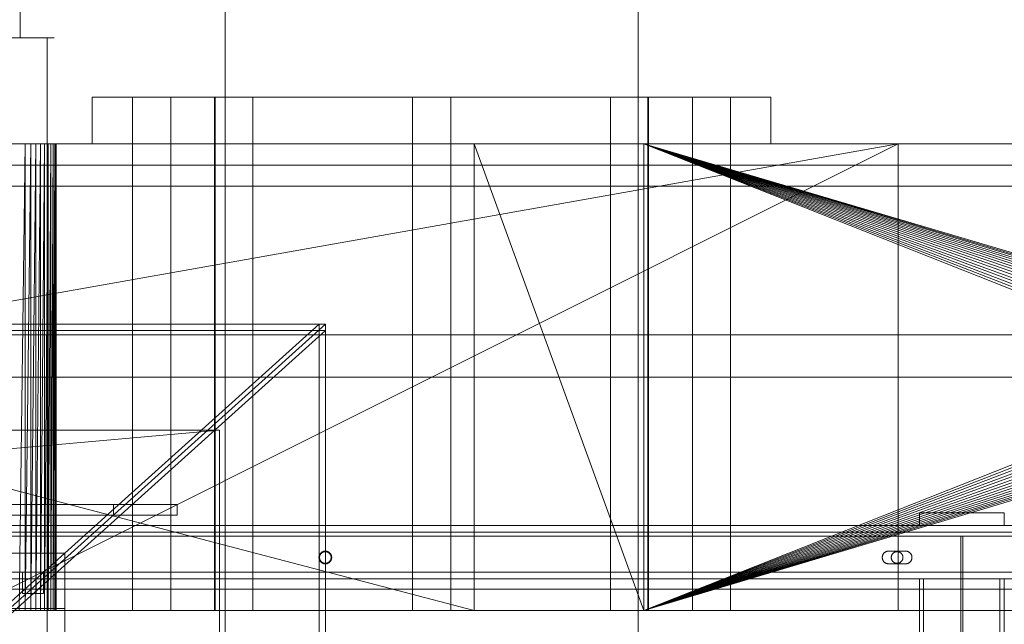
# Model space of a CAD drawing. Header units: millimetres. Extents: x -4738 to 65662, y -68080 to 6847.
# Tile 677 of 1056: x 25056 to 25520, y -17796 to -17512. Entities that reach past the tile are written whole.
import ezdxf

# ---------------------------------------------------------------- set-up
doc = ezdxf.new("R2010")
doc.units = ezdxf.units.MM
for name, color, linetype, lineweight in [('COTAS_P', 1, 'Continuous', 0), ('superior_briquetadora', 7, 'Continuous', 0), ('superior_C02-briq', 7, 'Continuous', 0), ('superior_C05', 7, 'Continuous', 0)]:
    doc.layers.add(name, color=color, linetype=linetype, lineweight=lineweight)
doc.dimstyles.new('R19_100', dxfattribs={"dimtxt": 250, "dimasz": 150, "dimexe": 150, "dimexo": 80, "dimgap": 100, "dimtad": 1, "dimtih": 1, "dimtoh": 1, "dimdsep": 46, "dimcen": 0.09, "dimadec": 0, "dimazin": 0, "dimtfac": 1, "dimtdec": 4, "dimtofl": 0, "dimtmove": 0, "dimatfit": 3, "dimfxl": 1, "dimtolj": 1, "dimtzin": 0, "dimarcsym": 0})

# ---------------------------------------------------------------- blocks, each defined once
blk = doc.blocks.new('DIM_R31_33')
at = {"layer": 'COTAS_P'}
for p, q in [((24250.07, -17080), (24400.07, -17035)), ((26750.07, -17080), (26600.07, -17035)), ((24250.07, -17980), (24250.07, -17080)), ((24250.07, -17080), (26750.07, -17080)), ((24250.07, -17080), (24400.07, -17125)), ((26750.07, -17080), (26600.07, -17125)), ((26750.07, -17980), (26750.07, -17080))]:
    blk.add_line(p, q, dxfattribs=at)
blk.add_text('2500 P', height=250, dxfattribs=at).set_placement((25500.07, -16980))

msp = doc.modelspace()

# ---------------------------------------------------------------- linework, layer by layer
at = {"layer": 'superior_briquetadora'}
for p, q in [((25152.685, -17250), (25152.685, -17800)), ((25347.45, -17250), (25347.45, -17800)), ((25056.004, -17280), (25056.004, -17520)), ((25046.788, -17520), (25059.697, -17520)), ((25060.338, -17520), (25047.587, -17520)), ((25050.986, -17520), (25056.004, -17520)), ((25056.202, -17520), (25051.343, -17520)), ((25056.004, -17520), (25057.866, -17520)), ((25057.866, -17520), (25056.202, -17520)), ((25059.697, -17520), (25068.718, -17520)), ((25069.074, -17520), (25060.338, -17520)), ((25068.718, -17520), (25072.065, -17520)), ((25068.718, -17520), (25068.718, -17800)), ((25072.065, -17520), (25069.074, -17520)), ((25090.067, -17548), (25091.234, -17548)), ((25090.067, -17548), (25090.067, -17570)), ((25091.234, -17548), (25094.717, -17548)), ((25094.717, -17548), (25100.465, -17548)), ((25100.465, -17548), (25108.395, -17548)), ((25108.395, -17548), (25118.39, -17548)), ((25109.067, -17790), (25109.067, -17548)), ((25109.959, -17548), (25109.067, -17548)), ((25112.456, -17548), (25109.959, -17548)), ((25116.065, -17548), (25112.456, -17548)), ((25120.07, -17548), (25116.065, -17548)), ((25118.39, -17548), (25130.306, -17548)), ((25123.679, -17548), (25120.07, -17548)), ((25126.176, -17548), (25123.679, -17548)), ((25127.067, -17548), (25126.176, -17548)), ((25127.067, -17790), (25127.067, -17548)), ((25130.306, -17548), (25143.968, -17548)), ((25143.968, -17548), (25159.177, -17548)), ((25147.729, -17790), (25147.729, -17548)), ((25148.621, -17548), (25147.729, -17548)), ((25148.067, -17548), (25148.067, -17790)), ((25149.804, -17548), (25148.067, -17548)), ((25151.118, -17548), (25148.621, -17548)), ((25154.955, -17548), (25149.804, -17548)), ((25154.727, -17548), (25151.118, -17548)), ((25158.732, -17548), (25154.727, -17548)), ((25163.345, -17548), (25154.955, -17548)), ((25162.341, -17548), (25158.732, -17548)), ((25159.177, -17548), (25175.712, -17548)), ((25164.838, -17548), (25162.341, -17548)), ((25174.689, -17548), (25163.345, -17548)), ((25165.729, -17548), (25164.838, -17548)), ((25165.729, -17790), (25165.729, -17548)), ((25188.599, -17548), (25174.689, -17548)), ((25175.712, -17548), (25193.331, -17548)), ((25204.602, -17548), (25188.599, -17548)), ((25193.331, -17548), (25211.777, -17548)), ((25222.154, -17548), (25204.602, -17548)), ((25211.777, -17548), (25230.782, -17548)), ((25240.656, -17548), (25222.154, -17548)), ((25230.782, -17548), (25250.067, -17548)), ((25259.479, -17548), (25240.656, -17548)), ((25241.067, -17790), (25241.067, -17548)), ((25241.959, -17548), (25241.067, -17548)), ((25244.456, -17548), (25241.959, -17548)), ((25248.065, -17548), (25244.456, -17548)), ((25252.07, -17548), (25248.065, -17548)), ((25250.067, -17548), (25269.353, -17548)), ((25255.679, -17548), (25252.07, -17548)), ((25258.176, -17548), (25255.679, -17548)), ((25259.067, -17548), (25258.176, -17548)), ((25259.067, -17790), (25259.067, -17548)), ((25277.981, -17548), (25259.479, -17548)), ((25269.353, -17548), (25288.358, -17548)), ((25295.533, -17548), (25277.981, -17548)), ((25288.358, -17548), (25306.804, -17548)), ((25311.536, -17548), (25295.533, -17548)), ((25306.804, -17548), (25324.423, -17548)), ((25325.446, -17548), (25311.536, -17548)), ((25324.423, -17548), (25340.958, -17548)), ((25336.79, -17548), (25325.446, -17548)), ((25334.406, -17790), (25334.406, -17548)), ((25335.297, -17548), (25334.406, -17548)), ((25337.794, -17548), (25335.297, -17548)), ((25345.18, -17548), (25336.79, -17548)), ((25341.403, -17548), (25337.794, -17548)), ((25340.958, -17548), (25356.167, -17548)), ((25345.408, -17548), (25341.403, -17548)), ((25350.331, -17548), (25345.18, -17548)), ((25349.017, -17548), (25345.408, -17548)), ((25351.514, -17548), (25349.017, -17548)), ((25352.067, -17548), (25350.331, -17548)), ((25352.406, -17548), (25351.514, -17548)), ((25352.067, -17548), (25352.067, -17790)), ((25352.406, -17790), (25352.406, -17548)), ((25356.167, -17548), (25369.829, -17548)), ((25369.829, -17548), (25381.745, -17548)), ((25373.067, -17790), (25373.067, -17548)), ((25373.959, -17548), (25373.067, -17548)), ((25376.456, -17548), (25373.959, -17548)), ((25380.065, -17548), (25376.456, -17548)), ((25384.07, -17548), (25380.065, -17548)), ((25381.745, -17548), (25391.74, -17548)), ((25387.679, -17548), (25384.07, -17548)), ((25390.176, -17548), (25387.679, -17548)), ((25391.067, -17548), (25390.176, -17548)), ((25391.067, -17790), (25391.067, -17548)), ((25391.74, -17548), (25399.67, -17548)), ((25399.67, -17548), (25405.418, -17548)), ((25405.418, -17548), (25408.901, -17548)), ((25408.901, -17548), (25410.067, -17548)), ((25410.067, -17548), (25410.067, -17570)), ((23750.067, -17570), (25950.067, -17570)), ((23870.067, -17570), (25830.067, -17570)), ((25470.067, -17570), (24230.067, -17790)), ((25470.067, -17570), (24230.067, -17570)), ((25470.067, -17570), (24243.401, -17570)), ((25746.067, -17570), (24243.401, -17570)), ((24430.067, -17570), (25270.067, -17570)), ((24430.067, -17570), (25270.067, -17790)), ((25270.067, -17570), (24663.302, -17570)), ((25270.067, -17570), (24666.505, -17570)), ((25470.067, -17570), (25030.067, -17570)), ((25058.401, -17570), (25030.067, -17570)), ((25061.002, -17570), (25030.067, -17570)), ((25063.402, -17570), (25030.067, -17570)), ((25065.577, -17570), (25030.067, -17570)), ((25350.067, -17570), (25030.067, -17570)), ((25470.067, -17570), (25030.067, -17790)), ((25036.833, -17570), (25270.067, -17570)), ((25040.067, -17570), (25270.067, -17570)), ((25043.302, -17570), (25270.067, -17570)), ((25046.505, -17570), (25270.067, -17570)), ((25049.647, -17570), (25270.067, -17570)), ((25052.696, -17570), (25270.067, -17570)), ((25058.401, -17570), (25055.624, -17790)), ((25058.401, -17570), (25055.624, -17570)), ((25055.624, -17570), (25270.067, -17570)), ((25061.002, -17570), (25058.401, -17790)), ((25058.401, -17570), (25058.401, -17790)), ((25061.002, -17570), (25058.401, -17570)), ((25058.401, -17570), (25270.067, -17570)), ((25063.402, -17570), (25061.002, -17790)), ((25061.002, -17570), (25061.002, -17790)), ((25063.402, -17570), (25061.002, -17570)), ((25061.002, -17570), (25270.067, -17570)), ((25065.577, -17570), (25063.402, -17790)), ((25063.402, -17570), (25063.402, -17790)), ((25065.577, -17570), (25063.402, -17570)), ((25063.402, -17570), (25270.067, -17570)), ((25067.506, -17570), (25065.577, -17790)), ((25065.577, -17790), (25065.577, -17570)), ((25067.506, -17570), (25065.577, -17570)), ((25065.577, -17570), (25270.067, -17570)), ((25065.577, -17570), (25350.067, -17570)), ((25069.171, -17570), (25067.506, -17790)), ((25067.506, -17790), (25067.506, -17570)), ((25069.171, -17570), (25067.506, -17570)), ((25067.506, -17570), (25270.067, -17570)), ((25067.506, -17570), (25350.067, -17570)), ((25070.556, -17570), (25069.171, -17790)), ((25069.171, -17790), (25069.171, -17570)), ((25070.556, -17570), (25069.171, -17570)), ((25069.171, -17570), (25270.067, -17570)), ((25069.171, -17570), (25350.067, -17570)), ((25071.647, -17570), (25070.556, -17790)), ((25070.556, -17790), (25070.556, -17570)), ((25071.647, -17570), (25070.556, -17570)), ((25070.556, -17570), (25270.067, -17570)), ((25070.556, -17570), (25350.067, -17570)), ((25072.433, -17570), (25071.647, -17790)), ((25071.647, -17790), (25071.647, -17570)), ((25072.433, -17570), (25071.647, -17570)), ((25071.647, -17570), (25270.067, -17570)), ((25071.647, -17570), (25350.067, -17570)), ((25072.909, -17570), (25072.433, -17790)), ((25072.433, -17790), (25072.433, -17570)), ((25072.909, -17570), (25072.433, -17570)), ((25072.433, -17570), (25270.067, -17570)), ((25073.067, -17570), (25072.909, -17790)), ((25072.909, -17790), (25072.909, -17570)), ((25073.067, -17570), (25072.909, -17570)), ((25072.909, -17570), (25270.067, -17570)), ((25073.067, -17790), (25073.067, -17570)), ((25270.067, -17570), (25073.067, -17570)), ((25090.067, -17570), (25091.234, -17570)), ((25091.234, -17570), (25094.717, -17570)), ((25094.717, -17570), (25100.465, -17570)), ((25100.465, -17570), (25108.395, -17570)), ((25108.395, -17570), (25118.39, -17570)), ((25118.39, -17570), (25130.306, -17570)), ((25130.306, -17570), (25143.968, -17570)), ((25143.968, -17570), (25159.177, -17570)), ((25159.177, -17570), (25175.712, -17570)), ((25175.712, -17570), (25193.331, -17570)), ((25193.331, -17570), (25211.777, -17570)), ((25211.777, -17570), (25230.782, -17570)), ((25230.782, -17570), (25250.067, -17570)), ((25250.067, -17570), (25269.353, -17570)), ((25269.353, -17570), (25288.358, -17570)), ((25270.067, -17570), (25350.067, -17570)), ((25270.067, -17790), (25270.067, -17570)), ((25270.067, -17570), (25350.067, -17790)), ((25288.358, -17570), (25306.804, -17570)), ((25306.804, -17570), (25324.423, -17570)), ((25324.423, -17570), (25340.958, -17570)), ((25340.958, -17570), (25356.167, -17570)), ((25350.067, -17570), (25550.067, -17570)), ((25470.067, -17570), (25350.067, -17570)), ((25350.067, -17570), (25830.067, -17570)), ((25350.067, -17790), (25350.067, -17570)), ((25350.067, -17570), (25628.067, -17680)), ((25628.173, -17677.844), (25350.067, -17570)), ((25628.49, -17675.708), (25350.067, -17570)), ((25629.015, -17673.614), (25350.067, -17570)), ((25629.742, -17671.581), (25350.067, -17570)), ((25630.665, -17669.629), (25350.067, -17570)), ((25631.775, -17667.777), (25350.067, -17570)), ((25633.061, -17666.043), (25350.067, -17570)), ((25634.511, -17664.444), (25350.067, -17570)), ((25636.111, -17662.994), (25350.067, -17570)), ((25637.845, -17661.708), (25350.067, -17570)), ((25639.697, -17660.598), (25350.067, -17570)), ((25641.648, -17659.675), (25350.067, -17570)), ((25643.681, -17658.947), (25350.067, -17570)), ((25350.067, -17570), (25647.911, -17658.106)), ((25350.067, -17570), (25645.775, -17658.423)), ((25356.167, -17570), (25369.829, -17570)), ((25369.829, -17570), (25381.745, -17570)), ((25381.745, -17570), (25391.74, -17570)), ((25391.74, -17570), (25399.67, -17570)), ((25399.67, -17570), (25405.418, -17570)), ((25405.418, -17570), (25408.901, -17570)), ((25408.901, -17570), (25410.067, -17570)), ((25470.067, -17570), (25470.067, -17790)), ((25746.067, -17570), (25470.067, -17570)), ((25470.067, -17570), (25550.067, -17570)), ((23900.067, -17580), (25800.067, -17580)), ((23900.067, -17590), (25800.067, -17590)), ((24500.067, -17655), (25200.067, -17655)), ((25047.067, -17790), (25197.067, -17655)), ((25050.067, -17790), (25200.067, -17655)), ((25197.067, -17655), (25197.067, -18305)), ((25200.067, -17655), (25197.067, -17655)), ((25200.067, -17655), (25200.067, -18305)), ((25200.067, -17655), (25200.067, -17658)), ((23900.067, -17660), (25800.067, -17660)), ((24500.067, -17658), (25200.067, -17658)), ((25200.067, -17658), (25050.067, -17793)), ((25950.067, -17680), (23750.067, -17680)), ((24150.067, -17680), (25950.067, -17680)), ((24150.067, -17680), (25800.067, -17680)), ((25628.067, -17680), (25350.067, -17790)), ((25628.173, -17682.156), (25350.067, -17790)), ((25628.49, -17684.292), (25350.067, -17790)), ((25629.015, -17686.386), (25350.067, -17790)), ((25629.742, -17688.419), (25350.067, -17790)), ((25630.665, -17690.371), (25350.067, -17790)), ((25631.775, -17692.223), (25350.067, -17790)), ((25633.061, -17693.957), (25350.067, -17790)), ((25634.511, -17695.556), (25350.067, -17790)), ((25636.111, -17697.006), (25350.067, -17790)), ((25637.845, -17698.292), (25350.067, -17790)), ((25639.697, -17699.402), (25350.067, -17790)), ((25641.648, -17700.325), (25350.067, -17790)), ((25643.681, -17701.053), (25350.067, -17790)), ((25645.775, -17701.577), (25350.067, -17790)), ((24570.067, -17740), (25130.067, -17740)), ((25100.067, -17745), (25100.067, -17740)), ((25100.067, -17740), (25130.067, -17740)), ((25130.067, -17740), (25130.067, -17745)), ((25130.067, -17745), (24570.067, -17745)), ((25130.067, -17745), (25100.067, -17745)), ((24623.067, -17763), (25077.067, -17763)), ((25077.067, -17763), (25077.067, -17789)), ((25057.067, -17782), (25057.067, -17772)), ((25057.067, -17772), (25067.067, -17772)), ((25067.067, -17772), (25067.067, -17782)), ((25067.067, -17782), (25057.067, -17782)), ((25830.067, -17790), (23870.067, -17790)), ((23954.067, -17790), (25456.734, -17790)), ((24230.067, -17790), (25470.067, -17790)), ((24230.067, -17790), (25456.734, -17790)), ((25270.067, -17790), (24430.067, -17790)), ((25077.067, -17789), (24623.067, -17789)), ((25030.067, -17790), (25470.067, -17790)), ((25350.067, -17790), (25030.067, -17790)), ((25063.402, -17790), (25030.067, -17790)), ((25030.067, -17790), (25065.577, -17790)), ((25061.002, -17790), (25030.067, -17790)), ((25058.401, -17790), (25030.067, -17790)), ((25270.067, -17790), (25036.833, -17790)), ((25270.067, -17790), (25040.067, -17790)), ((25270.067, -17790), (25043.302, -17790)), ((25270.067, -17790), (25046.505, -17790)), ((25270.067, -17790), (25049.647, -17790)), ((25051.067, -17789), (25077.067, -17789)), ((25270.067, -17790), (25052.696, -17790)), ((25055.624, -17790), (25058.401, -17790)), ((25270.067, -17790), (25055.624, -17790)), ((25058.401, -17790), (25061.002, -17790)), ((25270.067, -17790), (25058.401, -17790)), ((25061.002, -17790), (25063.402, -17790)), ((25270.067, -17790), (25061.002, -17790)), ((25063.402, -17790), (25065.577, -17790)), ((25270.067, -17790), (25063.402, -17790)), ((25065.577, -17790), (25067.506, -17790)), ((25350.067, -17790), (25065.577, -17790)), ((25270.067, -17790), (25065.577, -17790)), ((25067.506, -17790), (25069.171, -17790)), ((25350.067, -17790), (25067.506, -17790)), ((25270.067, -17790), (25067.506, -17790)), ((25069.171, -17790), (25070.556, -17790)), ((25350.067, -17790), (25069.171, -17790)), ((25270.067, -17790), (25069.171, -17790)), ((25070.556, -17790), (25071.647, -17790)), ((25350.067, -17790), (25070.556, -17790)), ((25270.067, -17790), (25070.556, -17790)), ((25071.647, -17790), (25072.433, -17790)), ((25071.647, -17790), (25350.067, -17790)), ((25270.067, -17790), (25071.647, -17790)), ((25072.433, -17790), (25072.909, -17790)), ((25270.067, -17790), (25072.433, -17790)), ((25072.909, -17790), (25073.067, -17790)), ((25270.067, -17790), (25072.909, -17790)), ((25270.067, -17790), (25073.067, -17790)), ((25077.067, -17789), (25077.067, -18171)), ((25109.959, -17790), (25109.067, -17790)), ((25112.456, -17790), (25109.959, -17790)), ((25116.065, -17790), (25112.456, -17790)), ((25120.07, -17790), (25116.065, -17790)), ((25123.679, -17790), (25120.07, -17790)), ((25126.176, -17790), (25123.679, -17790)), ((25127.067, -17790), (25126.176, -17790)), ((25148.621, -17790), (25147.729, -17790)), ((25149.804, -17790), (25148.067, -17790)), ((25151.118, -17790), (25148.621, -17790)), ((25154.955, -17790), (25149.804, -17790)), ((25154.727, -17790), (25151.118, -17790)), ((25158.732, -17790), (25154.727, -17790)), ((25163.345, -17790), (25154.955, -17790)), ((25162.341, -17790), (25158.732, -17790)), ((25164.838, -17790), (25162.341, -17790)), ((25174.689, -17790), (25163.345, -17790)), ((25165.729, -17790), (25164.838, -17790)), ((25188.599, -17790), (25174.689, -17790)), ((25204.602, -17790), (25188.599, -17790)), ((25222.154, -17790), (25204.602, -17790)), ((25240.656, -17790), (25222.154, -17790)), ((25259.479, -17790), (25240.656, -17790)), ((25241.959, -17790), (25241.067, -17790)), ((25244.456, -17790), (25241.959, -17790)), ((25248.065, -17790), (25244.456, -17790)), ((25252.07, -17790), (25248.065, -17790)), ((25255.679, -17790), (25252.07, -17790)), ((25258.176, -17790), (25255.679, -17790)), ((25259.067, -17790), (25258.176, -17790)), ((25277.981, -17790), (25259.479, -17790)), ((25350.067, -17790), (25270.067, -17790)), ((25295.533, -17790), (25277.981, -17790)), ((25311.536, -17790), (25295.533, -17790)), ((25325.446, -17790), (25311.536, -17790)), ((25336.79, -17790), (25325.446, -17790)), ((25335.297, -17790), (25334.406, -17790)), ((25337.794, -17790), (25335.297, -17790)), ((25345.18, -17790), (25336.79, -17790)), ((25341.403, -17790), (25337.794, -17790)), ((25345.408, -17790), (25341.403, -17790)), ((25350.331, -17790), (25345.18, -17790)), ((25349.017, -17790), (25345.408, -17790)), ((25351.514, -17790), (25349.017, -17790)), ((25350.067, -17790), (25550.067, -17790)), ((25830.067, -17790), (25350.067, -17790)), ((25350.067, -17790), (25470.067, -17790)), ((25352.067, -17790), (25350.331, -17790)), ((25352.406, -17790), (25351.514, -17790)), ((25373.959, -17790), (25373.067, -17790)), ((25376.456, -17790), (25373.959, -17790)), ((25380.065, -17790), (25376.456, -17790)), ((25384.07, -17790), (25380.065, -17790)), ((25387.679, -17790), (25384.07, -17790)), ((25390.176, -17790), (25387.679, -17790)), ((25391.067, -17790), (25390.176, -17790)), ((25456.734, -17790), (25746.067, -17790)), ((25470.067, -17790), (25746.067, -17790)), ((25550.067, -17790), (25470.067, -17790))]:
    msp.add_line(p, q, dxfattribs=at)
at = {"layer": 'superior_C02-briq'}
for p, q in [((24550.067, -17705), (25150.067, -17705)), ((24925.067, -17725), (25150.067, -17705)), ((25150.067, -17705), (25150.067, -18255))]:
    msp.add_line(p, q, dxfattribs=at)
at = {"layer": 'superior_C05'}
for p, q in [((25480.067, -17750), (25480.067, -17744)), ((25480.067, -17744), (25520.067, -17744)), ((25495.58, -17744), (25495.569, -17744)), ((25495.602, -17744), (25495.58, -17744)), ((25495.636, -17744), (25495.602, -17744)), ((25495.68, -17744), (25495.636, -17744)), ((25495.736, -17744), (25495.68, -17744)), ((25495.802, -17744), (25495.736, -17744)), ((25495.879, -17744), (25495.802, -17744)), ((25495.966, -17744), (25495.879, -17744)), ((25496.063, -17744), (25495.966, -17744)), ((25496.17, -17744), (25496.063, -17744)), ((25496.287, -17744), (25496.17, -17744)), ((25496.414, -17744), (25496.287, -17744)), ((25496.549, -17744), (25496.414, -17744)), ((25496.693, -17744), (25496.549, -17744)), ((25496.846, -17744), (25496.693, -17744)), ((25497.007, -17744), (25496.846, -17744)), ((25497.175, -17744), (25497.007, -17744)), ((25497.35, -17744), (25497.175, -17744)), ((25497.533, -17744), (25497.35, -17744)), ((25497.721, -17744), (25497.533, -17744)), ((25497.915, -17744), (25497.721, -17744)), ((25498.115, -17744), (25497.915, -17744)), ((25498.32, -17744), (25498.115, -17744)), ((25498.528, -17744), (25498.32, -17744)), ((25498.741, -17744), (25498.528, -17744)), ((25498.957, -17744), (25498.741, -17744)), ((25499.176, -17744), (25498.957, -17744)), ((25499.397, -17744), (25499.176, -17744)), ((25499.619, -17744), (25499.397, -17744)), ((25499.843, -17744), (25499.619, -17744)), ((25500.067, -17744), (25499.843, -17744)), ((25500.292, -17744), (25500.067, -17744)), ((25500.516, -17744), (25500.292, -17744)), ((25500.738, -17744), (25500.516, -17744)), ((25500.959, -17744), (25500.738, -17744)), ((25501.178, -17744), (25500.959, -17744)), ((25501.394, -17744), (25501.178, -17744)), ((25501.607, -17744), (25501.394, -17744)), ((25501.815, -17744), (25501.607, -17744)), ((25502.02, -17744), (25501.815, -17744)), ((25502.22, -17744), (25502.02, -17744)), ((25502.414, -17744), (25502.22, -17744)), ((25502.602, -17744), (25502.414, -17744)), ((25502.785, -17744), (25502.602, -17744)), ((25502.96, -17744), (25502.785, -17744)), ((25503.128, -17744), (25502.96, -17744)), ((25503.289, -17744), (25503.128, -17744)), ((25503.442, -17744), (25503.289, -17744)), ((25503.586, -17744), (25503.442, -17744)), ((25503.721, -17744), (25503.586, -17744)), ((25503.848, -17744), (25503.721, -17744)), ((25503.965, -17744), (25503.848, -17744)), ((25504.072, -17744), (25503.965, -17744)), ((25504.169, -17744), (25504.072, -17744)), ((25504.256, -17744), (25504.169, -17744)), ((25504.333, -17744), (25504.256, -17744)), ((25504.399, -17744), (25504.333, -17744)), ((25504.455, -17744), (25504.399, -17744)), ((25504.499, -17744), (25504.455, -17744)), ((25504.533, -17744), (25504.499, -17744)), ((25504.555, -17744), (25504.533, -17744)), ((25504.566, -17744), (25504.555, -17744)), ((25520.067, -17750), (25520.067, -17744)), ((24310.067, -17750), (26690.067, -17750)), ((25480.067, -17750), (25520.067, -17750)), ((25492.09, -17750), (25492.07, -17750)), ((25492.13, -17750), (25492.09, -17750)), ((25492.189, -17750), (25492.13, -17750)), ((25492.268, -17750), (25492.189, -17750)), ((25492.366, -17750), (25492.268, -17750)), ((25492.484, -17750), (25492.366, -17750)), ((25492.62, -17750), (25492.484, -17750)), ((25492.775, -17750), (25492.62, -17750)), ((25492.949, -17750), (25492.775, -17750)), ((25493.139, -17750), (25492.949, -17750)), ((25493.347, -17750), (25493.139, -17750)), ((25493.572, -17750), (25493.347, -17750)), ((25493.813, -17750), (25493.572, -17750)), ((25494.069, -17750), (25493.813, -17750)), ((25494.341, -17750), (25494.069, -17750)), ((25494.626, -17750), (25494.341, -17750)), ((25494.925, -17750), (25494.626, -17750)), ((25495.237, -17750), (25494.925, -17750)), ((25495.561, -17750), (25495.237, -17750)), ((25495.896, -17750), (25495.561, -17750)), ((25495.58, -17750), (25495.569, -17750)), ((25495.602, -17750), (25495.58, -17750)), ((25495.636, -17750), (25495.602, -17750)), ((25495.68, -17750), (25495.636, -17750)), ((25495.736, -17750), (25495.68, -17750)), ((25495.802, -17750), (25495.736, -17750)), ((25495.879, -17750), (25495.802, -17750)), ((25495.966, -17750), (25495.879, -17750)), ((25496.241, -17750), (25495.896, -17750)), ((25496.063, -17750), (25495.966, -17750)), ((25496.17, -17750), (25496.063, -17750)), ((25496.287, -17750), (25496.17, -17750)), ((25496.596, -17750), (25496.241, -17750)), ((25496.414, -17750), (25496.287, -17750)), ((25496.549, -17750), (25496.414, -17750)), ((25496.693, -17750), (25496.549, -17750)), ((25496.96, -17750), (25496.596, -17750)), ((25496.846, -17750), (25496.693, -17750)), ((25497.007, -17750), (25496.846, -17750)), ((25497.331, -17750), (25496.96, -17750)), ((25497.175, -17750), (25497.007, -17750)), ((25497.35, -17750), (25497.175, -17750)), ((25497.709, -17750), (25497.331, -17750)), ((25497.533, -17750), (25497.35, -17750)), ((25497.721, -17750), (25497.533, -17750)), ((25498.093, -17750), (25497.709, -17750)), ((25497.915, -17750), (25497.721, -17750)), ((25498.115, -17750), (25497.915, -17750)), ((25498.482, -17750), (25498.093, -17750)), ((25498.32, -17750), (25498.115, -17750)), ((25498.528, -17750), (25498.32, -17750)), ((25498.875, -17750), (25498.482, -17750)), ((25498.741, -17750), (25498.528, -17750)), ((25498.957, -17750), (25498.741, -17750)), ((25499.271, -17750), (25498.875, -17750)), ((25499.176, -17750), (25498.957, -17750)), ((25499.397, -17750), (25499.176, -17750)), ((25499.669, -17750), (25499.271, -17750)), ((25499.619, -17750), (25499.397, -17750)), ((25499.843, -17750), (25499.619, -17750)), ((25500.067, -17750), (25499.669, -17750)), ((25500.067, -17750), (25499.843, -17750)), ((25500.292, -17750), (25500.067, -17750)), ((25500.067, -17750), (25500.466, -17750)), ((25500.516, -17750), (25500.292, -17750)), ((25500.466, -17750), (25500.864, -17750)), ((25500.738, -17750), (25500.516, -17750)), ((25500.959, -17750), (25500.738, -17750)), ((25500.864, -17750), (25501.26, -17750)), ((25501.178, -17750), (25500.959, -17750)), ((25501.394, -17750), (25501.178, -17750)), ((25501.26, -17750), (25501.653, -17750)), ((25501.607, -17750), (25501.394, -17750)), ((25501.815, -17750), (25501.607, -17750)), ((25501.653, -17750), (25502.042, -17750)), ((25502.02, -17750), (25501.815, -17750)), ((25502.22, -17750), (25502.02, -17750)), ((25502.042, -17750), (25502.426, -17750)), ((25502.414, -17750), (25502.22, -17750)), ((25502.602, -17750), (25502.414, -17750)), ((25502.426, -17750), (25502.804, -17750)), ((25502.785, -17750), (25502.602, -17750)), ((25502.96, -17750), (25502.785, -17750)), ((25502.804, -17750), (25503.175, -17750)), ((25503.128, -17750), (25502.96, -17750)), ((25503.289, -17750), (25503.128, -17750)), ((25503.175, -17750), (25503.539, -17750)), ((25503.442, -17750), (25503.289, -17750)), ((25503.586, -17750), (25503.442, -17750)), ((25503.539, -17750), (25503.894, -17750)), ((25503.721, -17750), (25503.586, -17750)), ((25503.848, -17750), (25503.721, -17750)), ((25503.965, -17750), (25503.848, -17750)), ((25503.894, -17750), (25504.239, -17750)), ((25504.072, -17750), (25503.965, -17750)), ((25504.169, -17750), (25504.072, -17750)), ((25504.256, -17750), (25504.169, -17750)), ((25504.239, -17750), (25504.574, -17750)), ((25504.333, -17750), (25504.256, -17750)), ((25504.399, -17750), (25504.333, -17750)), ((25504.455, -17750), (25504.399, -17750)), ((25504.499, -17750), (25504.455, -17750)), ((25504.533, -17750), (25504.499, -17750)), ((25504.555, -17750), (25504.533, -17750)), ((25504.566, -17750), (25504.555, -17750)), ((25504.574, -17750), (25504.898, -17750)), ((25504.898, -17750), (25505.21, -17750)), ((25505.21, -17750), (25505.509, -17750)), ((25505.509, -17750), (25505.794, -17750)), ((25505.794, -17750), (25506.066, -17750)), ((25506.066, -17750), (25506.322, -17750)), ((25506.322, -17750), (25506.563, -17750)), ((25506.563, -17750), (25506.788, -17750)), ((25506.788, -17750), (25506.996, -17750)), ((25506.996, -17750), (25507.186, -17750)), ((25507.186, -17750), (25507.36, -17750)), ((25507.36, -17750), (25507.514, -17750)), ((25507.514, -17750), (25507.651, -17750)), ((25507.651, -17750), (25507.768, -17750)), ((25507.768, -17750), (25507.867, -17750)), ((25507.867, -17750), (25507.946, -17750)), ((25507.946, -17750), (25508.005, -17750)), ((25508.005, -17750), (25508.045, -17750)), ((25508.045, -17750), (25508.065, -17750)), ((24310.067, -17753), (26690.067, -17753)), ((24300.067, -17755), (26700.067, -17755)), ((24310.067, -17755), (26690.067, -17755)), ((24900.317, -17755), (25499.567, -17755)), ((25499.567, -18205), (25499.567, -17755)), ((25500.567, -18205), (25500.567, -17755)), ((25500.567, -17755), (26099.817, -17755)), ((25197.076, -17764.116), (25197.035, -17764.26)), ((25197.123, -17763.974), (25197.076, -17764.116)), ((25197.178, -17763.835), (25197.123, -17763.974)), ((25197.24, -17763.698), (25197.178, -17763.835)), ((25197.308, -17763.565), (25197.24, -17763.698)), ((25197.315, -17764.189), (25197.278, -17764.321)), ((25197.383, -17763.436), (25197.308, -17763.565)), ((25197.358, -17764.059), (25197.315, -17764.189)), ((25197.408, -17763.932), (25197.358, -17764.059)), ((25197.464, -17763.31), (25197.383, -17763.436)), ((25197.465, -17763.807), (25197.408, -17763.932)), ((25197.551, -17763.189), (25197.464, -17763.31)), ((25197.527, -17763.685), (25197.465, -17763.807)), ((25197.596, -17763.566), (25197.527, -17763.685)), ((25197.644, -17763.072), (25197.551, -17763.189)), ((25197.67, -17763.451), (25197.596, -17763.566)), ((25197.743, -17762.959), (25197.644, -17763.072)), ((25197.75, -17763.34), (25197.67, -17763.451)), ((25197.848, -17762.852), (25197.743, -17762.959)), ((25197.836, -17763.232), (25197.75, -17763.34)), ((25197.927, -17763.13), (25197.836, -17763.232)), ((25197.957, -17762.751), (25197.848, -17762.852)), ((25198.022, -17763.031), (25197.927, -17763.13)), ((25198.072, -17762.655), (25197.957, -17762.751)), ((25198.123, -17762.938), (25198.022, -17763.031)), ((25198.191, -17762.564), (25198.072, -17762.655)), ((25198.228, -17762.85), (25198.123, -17762.938)), ((25198.315, -17762.48), (25198.191, -17762.564)), ((25198.337, -17762.767), (25198.228, -17762.85)), ((25198.442, -17762.402), (25198.315, -17762.48)), ((25198.45, -17762.69), (25198.337, -17762.767)), ((25198.574, -17762.33), (25198.442, -17762.402)), ((25198.567, -17762.618), (25198.45, -17762.69)), ((25198.688, -17762.553), (25198.567, -17762.618)), ((25198.709, -17762.265), (25198.574, -17762.33)), ((25198.811, -17762.493), (25198.688, -17762.553)), ((25198.846, -17762.207), (25198.709, -17762.265)), ((25198.938, -17762.44), (25198.811, -17762.493)), ((25198.987, -17762.156), (25198.846, -17762.207)), ((25199.067, -17762.393), (25198.938, -17762.44)), ((25199.13, -17762.112), (25198.987, -17762.156)), ((25199.198, -17762.353), (25199.067, -17762.393)), ((25199.275, -17762.075), (25199.13, -17762.112)), ((25199.331, -17762.319), (25199.198, -17762.353)), ((25199.422, -17762.046), (25199.275, -17762.075)), ((25199.465, -17762.292), (25199.331, -17762.319)), ((25199.569, -17762.023), (25199.422, -17762.046)), ((25199.601, -17762.271), (25199.465, -17762.292)), ((25199.718, -17762.008), (25199.569, -17762.023)), ((25199.737, -17762.258), (25199.601, -17762.271)), ((25199.868, -17762.001), (25199.718, -17762.008)), ((25199.874, -17762.251), (25199.737, -17762.258)), ((25200.017, -17762.001), (25199.868, -17762.001)), ((25200.011, -17762.251), (25199.874, -17762.251)), ((25200.148, -17762.258), (25200.011, -17762.251)), ((25200.167, -17762.008), (25200.017, -17762.001)), ((25200.284, -17762.271), (25200.148, -17762.258)), ((25200.316, -17762.023), (25200.167, -17762.008)), ((25200.42, -17762.292), (25200.284, -17762.271)), ((25200.463, -17762.046), (25200.316, -17762.023)), ((25200.554, -17762.319), (25200.42, -17762.292)), ((25200.61, -17762.075), (25200.463, -17762.046)), ((25200.687, -17762.353), (25200.554, -17762.319)), ((25200.755, -17762.112), (25200.61, -17762.075)), ((25200.818, -17762.393), (25200.687, -17762.353)), ((25200.898, -17762.156), (25200.755, -17762.112)), ((25200.947, -17762.44), (25200.818, -17762.393)), ((25201.039, -17762.207), (25200.898, -17762.156)), ((25201.074, -17762.493), (25200.947, -17762.44)), ((25201.176, -17762.265), (25201.039, -17762.207)), ((25201.197, -17762.553), (25201.074, -17762.493)), ((25201.311, -17762.33), (25201.176, -17762.265)), ((25201.317, -17762.618), (25201.197, -17762.553)), ((25201.442, -17762.402), (25201.311, -17762.33)), ((25201.434, -17762.69), (25201.317, -17762.618)), ((25201.548, -17762.767), (25201.434, -17762.69)), ((25201.57, -17762.48), (25201.442, -17762.402)), ((25201.657, -17762.85), (25201.548, -17762.767)), ((25201.694, -17762.564), (25201.57, -17762.48)), ((25201.762, -17762.938), (25201.657, -17762.85)), ((25201.813, -17762.655), (25201.694, -17762.564)), ((25201.863, -17763.031), (25201.762, -17762.938)), ((25201.928, -17762.751), (25201.813, -17762.655)), ((25201.958, -17763.13), (25201.863, -17763.031)), ((25202.037, -17762.852), (25201.928, -17762.751)), ((25202.049, -17763.232), (25201.958, -17763.13)), ((25202.142, -17762.959), (25202.037, -17762.852)), ((25202.135, -17763.34), (25202.049, -17763.232)), ((25202.215, -17763.451), (25202.135, -17763.34)), ((25202.241, -17763.072), (25202.142, -17762.959)), ((25202.289, -17763.566), (25202.215, -17763.451)), ((25202.334, -17763.189), (25202.241, -17763.072)), ((25202.358, -17763.685), (25202.289, -17763.566)), ((25202.421, -17763.31), (25202.334, -17763.189)), ((25202.42, -17763.807), (25202.358, -17763.685)), ((25202.477, -17763.932), (25202.42, -17763.807)), ((25202.502, -17763.436), (25202.421, -17763.31)), ((25202.527, -17764.059), (25202.477, -17763.932)), ((25202.577, -17763.565), (25202.502, -17763.436)), ((25202.57, -17764.189), (25202.527, -17764.059)), ((25202.607, -17764.321), (25202.57, -17764.189)), ((25202.645, -17763.698), (25202.577, -17763.565)), ((25202.707, -17763.835), (25202.645, -17763.698)), ((25202.762, -17763.974), (25202.707, -17763.835)), ((25202.809, -17764.116), (25202.762, -17763.974)), ((25202.85, -17764.26), (25202.809, -17764.116)), ((25462.68, -17764.187), (25462.643, -17764.332)), ((25462.724, -17764.045), (25462.68, -17764.187)), ((25462.775, -17763.904), (25462.724, -17764.045)), ((25462.833, -17763.766), (25462.775, -17763.904)), ((25462.898, -17763.631), (25462.833, -17763.766)), ((25462.969, -17763.5), (25462.898, -17763.631)), ((25463.047, -17763.372), (25462.969, -17763.5)), ((25463.132, -17763.249), (25463.047, -17763.372)), ((25463.222, -17763.13), (25463.132, -17763.249)), ((25463.318, -17763.015), (25463.222, -17763.13)), ((25463.42, -17762.905), (25463.318, -17763.015)), ((25463.527, -17762.801), (25463.42, -17762.905)), ((25463.639, -17762.702), (25463.527, -17762.801)), ((25463.756, -17762.609), (25463.639, -17762.702)), ((25463.878, -17762.521), (25463.756, -17762.609)), ((25464.003, -17762.44), (25463.878, -17762.521)), ((25464.133, -17762.365), (25464.003, -17762.44)), ((25464.266, -17762.297), (25464.133, -17762.365)), ((25464.402, -17762.236), (25464.266, -17762.297)), ((25464.541, -17762.181), (25464.402, -17762.236)), ((25464.683, -17762.133), (25464.541, -17762.181)), ((25464.827, -17762.093), (25464.683, -17762.133)), ((25464.973, -17762.059), (25464.827, -17762.093)), ((25465.12, -17762.034), (25464.973, -17762.059)), ((25465.269, -17762.015), (25465.12, -17762.034)), ((25465.418, -17762.004), (25465.269, -17762.015)), ((25465.567, -17762), (25465.418, -17762.004)), ((25465.567, -17762), (25473.567, -17762)), ((25466.94, -17764.189), (25466.903, -17764.321)), ((25466.983, -17764.059), (25466.94, -17764.189)), ((25467.033, -17763.932), (25466.983, -17764.059)), ((25467.09, -17763.807), (25467.033, -17763.932)), ((25467.152, -17763.685), (25467.09, -17763.807)), ((25467.221, -17763.566), (25467.152, -17763.685)), ((25467.295, -17763.451), (25467.221, -17763.566)), ((25467.375, -17763.34), (25467.295, -17763.451)), ((25467.461, -17763.232), (25467.375, -17763.34)), ((25467.552, -17763.13), (25467.461, -17763.232)), ((25467.647, -17763.031), (25467.552, -17763.13)), ((25467.748, -17762.938), (25467.647, -17763.031)), ((25467.853, -17762.85), (25467.748, -17762.938)), ((25467.962, -17762.767), (25467.853, -17762.85)), ((25468.075, -17762.69), (25467.962, -17762.767)), ((25468.192, -17762.618), (25468.075, -17762.69)), ((25468.313, -17762.553), (25468.192, -17762.618)), ((25468.436, -17762.493), (25468.313, -17762.553)), ((25468.563, -17762.44), (25468.436, -17762.493)), ((25468.692, -17762.393), (25468.563, -17762.44)), ((25468.823, -17762.353), (25468.692, -17762.393)), ((25468.956, -17762.319), (25468.823, -17762.353)), ((25469.09, -17762.292), (25468.956, -17762.319)), ((25469.226, -17762.271), (25469.09, -17762.292)), ((25469.362, -17762.258), (25469.226, -17762.271)), ((25469.499, -17762.251), (25469.362, -17762.258)), ((25469.636, -17762.251), (25469.499, -17762.251)), ((25469.773, -17762.258), (25469.636, -17762.251)), ((25469.909, -17762.271), (25469.773, -17762.258)), ((25470.045, -17762.292), (25469.909, -17762.271)), ((25470.179, -17762.319), (25470.045, -17762.292)), ((25470.312, -17762.353), (25470.179, -17762.319)), ((25470.443, -17762.393), (25470.312, -17762.353)), ((25470.572, -17762.44), (25470.443, -17762.393)), ((25470.699, -17762.493), (25470.572, -17762.44)), ((25470.822, -17762.553), (25470.699, -17762.493)), ((25470.942, -17762.618), (25470.822, -17762.553)), ((25471.059, -17762.69), (25470.942, -17762.618)), ((25471.173, -17762.767), (25471.059, -17762.69)), ((25471.282, -17762.85), (25471.173, -17762.767)), ((25471.387, -17762.938), (25471.282, -17762.85)), ((25471.488, -17763.031), (25471.387, -17762.938)), ((25471.583, -17763.13), (25471.488, -17763.031)), ((25471.674, -17763.232), (25471.583, -17763.13)), ((25471.76, -17763.34), (25471.674, -17763.232)), ((25471.84, -17763.451), (25471.76, -17763.34)), ((25471.914, -17763.566), (25471.84, -17763.451)), ((25471.983, -17763.685), (25471.914, -17763.566)), ((25472.045, -17763.807), (25471.983, -17763.685)), ((25472.102, -17763.932), (25472.045, -17763.807)), ((25472.152, -17764.059), (25472.102, -17763.932)), ((25472.195, -17764.189), (25472.152, -17764.059)), ((25472.232, -17764.321), (25472.195, -17764.189)), ((25473.567, -17762), (25473.715, -17762.004)), ((25473.862, -17762.014), (25473.715, -17762.004)), ((25474.008, -17762.032), (25473.862, -17762.014)), ((25474.153, -17762.058), (25474.008, -17762.032)), ((25474.296, -17762.09), (25474.153, -17762.058)), ((25474.438, -17762.129), (25474.296, -17762.09)), ((25474.578, -17762.175), (25474.438, -17762.129)), ((25474.716, -17762.228), (25474.578, -17762.175)), ((25474.85, -17762.288), (25474.716, -17762.228)), ((25474.982, -17762.354), (25474.85, -17762.288)), ((25475.11, -17762.427), (25474.982, -17762.354)), ((25475.234, -17762.506), (25475.11, -17762.427)), ((25475.355, -17762.59), (25475.234, -17762.506)), ((25475.471, -17762.681), (25475.355, -17762.59)), ((25475.582, -17762.777), (25475.471, -17762.681)), ((25475.689, -17762.879), (25475.582, -17762.777)), ((25475.79, -17762.985), (25475.689, -17762.879)), ((25475.887, -17763.097), (25475.79, -17762.985)), ((25475.977, -17763.213), (25475.887, -17763.097)), ((25476.062, -17763.333), (25475.977, -17763.213)), ((25476.141, -17763.458), (25476.062, -17763.333)), ((25476.213, -17763.586), (25476.141, -17763.458)), ((25476.279, -17763.717), (25476.213, -17763.586)), ((25476.339, -17763.852), (25476.279, -17763.717)), ((25476.392, -17763.989), (25476.339, -17763.852)), ((25476.438, -17764.129), (25476.392, -17763.989)), ((25476.478, -17764.271), (25476.438, -17764.129)), ((25196.946, -17764.85), (25196.942, -17765)), ((25196.942, -17765), (25196.946, -17765.15)), ((25196.957, -17764.701), (25196.946, -17764.85)), ((25196.946, -17765.15), (25196.957, -17765.299)), ((25196.976, -17764.553), (25196.957, -17764.701)), ((25196.957, -17765.299), (25196.976, -17765.447)), ((25197.002, -17764.406), (25196.976, -17764.553)), ((25196.976, -17765.447), (25197.002, -17765.594)), ((25197.035, -17764.26), (25197.002, -17764.406)), ((25197.002, -17765.594), (25197.035, -17765.74)), ((25197.035, -17765.74), (25197.076, -17765.884)), ((25197.076, -17765.884), (25197.123, -17766.026)), ((25197.123, -17766.026), (25197.178, -17766.165)), ((25197.178, -17766.165), (25197.24, -17766.302)), ((25197.196, -17764.863), (25197.192, -17765)), ((25197.192, -17765), (25197.196, -17765.137)), ((25197.206, -17764.726), (25197.196, -17764.863)), ((25197.196, -17765.137), (25197.206, -17765.274)), ((25197.223, -17764.59), (25197.206, -17764.726)), ((25197.206, -17765.274), (25197.223, -17765.41)), ((25197.247, -17764.455), (25197.223, -17764.59)), ((25197.223, -17765.41), (25197.247, -17765.545)), ((25197.24, -17766.302), (25197.308, -17766.435)), ((25197.278, -17764.321), (25197.247, -17764.455)), ((25197.247, -17765.545), (25197.278, -17765.679)), ((25197.278, -17765.679), (25197.315, -17765.811)), ((25197.308, -17766.435), (25197.383, -17766.564)), ((25197.315, -17765.811), (25197.358, -17765.941)), ((25197.358, -17765.941), (25197.408, -17766.068)), ((25197.383, -17766.564), (25197.464, -17766.69)), ((25197.408, -17766.068), (25197.465, -17766.193)), ((25197.464, -17766.69), (25197.551, -17766.811)), ((25197.465, -17766.193), (25197.527, -17766.315)), ((25197.527, -17766.315), (25197.596, -17766.434)), ((25197.551, -17766.811), (25197.644, -17766.928)), ((25197.596, -17766.434), (25197.67, -17766.549)), ((25197.644, -17766.928), (25197.743, -17767.041)), ((25197.67, -17766.549), (25197.75, -17766.66)), ((25197.743, -17767.041), (25197.848, -17767.148)), ((25197.75, -17766.66), (25197.836, -17766.768)), ((25197.836, -17766.768), (25197.927, -17766.87)), ((25197.848, -17767.148), (25197.957, -17767.249)), ((25197.927, -17766.87), (25198.022, -17766.969)), ((25197.957, -17767.249), (25198.072, -17767.345)), ((25198.022, -17766.969), (25198.123, -17767.062)), ((25198.072, -17767.345), (25198.191, -17767.436)), ((25198.123, -17767.062), (25198.228, -17767.15)), ((25198.191, -17767.436), (25198.315, -17767.52)), ((25198.228, -17767.15), (25198.337, -17767.233)), ((25198.315, -17767.52), (25198.442, -17767.598)), ((25198.337, -17767.233), (25198.45, -17767.31)), ((25198.442, -17767.598), (25198.574, -17767.67)), ((25198.45, -17767.31), (25198.567, -17767.382)), ((25198.567, -17767.382), (25198.688, -17767.447)), ((25198.574, -17767.67), (25198.709, -17767.735)), ((25198.688, -17767.447), (25198.811, -17767.507)), ((25198.709, -17767.735), (25198.846, -17767.793)), ((25198.811, -17767.507), (25198.938, -17767.56)), ((25198.846, -17767.793), (25198.987, -17767.844)), ((25198.938, -17767.56), (25199.067, -17767.607)), ((25198.987, -17767.844), (25199.13, -17767.888)), ((25199.067, -17767.607), (25199.198, -17767.647)), ((25199.13, -17767.888), (25199.275, -17767.925)), ((25199.198, -17767.647), (25199.331, -17767.681)), ((25199.275, -17767.925), (25199.422, -17767.954)), ((25199.331, -17767.681), (25199.465, -17767.708)), ((25199.422, -17767.954), (25199.569, -17767.977)), ((25199.465, -17767.708), (25199.601, -17767.729)), ((25199.569, -17767.977), (25199.718, -17767.992)), ((25199.601, -17767.729), (25199.737, -17767.742)), ((25199.718, -17767.992), (25199.868, -17767.999)), ((25199.737, -17767.742), (25199.874, -17767.749)), ((25199.868, -17767.999), (25200.017, -17767.999)), ((25199.874, -17767.749), (25200.011, -17767.749)), ((25200.011, -17767.749), (25200.148, -17767.742)), ((25200.017, -17767.999), (25200.167, -17767.992)), ((25200.148, -17767.742), (25200.284, -17767.729)), ((25200.167, -17767.992), (25200.316, -17767.977)), ((25200.284, -17767.729), (25200.42, -17767.708)), ((25200.316, -17767.977), (25200.463, -17767.954)), ((25200.42, -17767.708), (25200.554, -17767.681)), ((25200.463, -17767.954), (25200.61, -17767.925)), ((25200.554, -17767.681), (25200.687, -17767.647)), ((25200.61, -17767.925), (25200.755, -17767.888)), ((25200.687, -17767.647), (25200.818, -17767.607)), ((25200.755, -17767.888), (25200.898, -17767.844)), ((25200.818, -17767.607), (25200.947, -17767.56)), ((25200.898, -17767.844), (25201.039, -17767.793)), ((25200.947, -17767.56), (25201.074, -17767.507)), ((25201.039, -17767.793), (25201.176, -17767.735)), ((25201.074, -17767.507), (25201.197, -17767.447)), ((25201.176, -17767.735), (25201.311, -17767.67)), ((25201.197, -17767.447), (25201.317, -17767.382)), ((25201.311, -17767.67), (25201.442, -17767.598)), ((25201.317, -17767.382), (25201.434, -17767.31)), ((25201.434, -17767.31), (25201.548, -17767.233)), ((25201.442, -17767.598), (25201.57, -17767.52)), ((25201.548, -17767.233), (25201.657, -17767.15)), ((25201.57, -17767.52), (25201.694, -17767.436)), ((25201.657, -17767.15), (25201.762, -17767.062)), ((25201.694, -17767.436), (25201.813, -17767.345)), ((25201.762, -17767.062), (25201.863, -17766.969)), ((25201.813, -17767.345), (25201.928, -17767.249)), ((25201.863, -17766.969), (25201.958, -17766.87)), ((25201.928, -17767.249), (25202.037, -17767.148)), ((25201.958, -17766.87), (25202.049, -17766.768)), ((25202.037, -17767.148), (25202.142, -17767.041)), ((25202.049, -17766.768), (25202.135, -17766.66)), ((25202.135, -17766.66), (25202.215, -17766.549)), ((25202.142, -17767.041), (25202.241, -17766.928)), ((25202.215, -17766.549), (25202.289, -17766.434)), ((25202.241, -17766.928), (25202.334, -17766.811)), ((25202.289, -17766.434), (25202.358, -17766.315)), ((25202.334, -17766.811), (25202.421, -17766.69)), ((25202.358, -17766.315), (25202.42, -17766.193)), ((25202.42, -17766.193), (25202.477, -17766.068)), ((25202.421, -17766.69), (25202.502, -17766.564)), ((25202.477, -17766.068), (25202.527, -17765.941)), ((25202.502, -17766.564), (25202.577, -17766.435)), ((25202.527, -17765.941), (25202.57, -17765.811)), ((25202.57, -17765.811), (25202.607, -17765.679)), ((25202.577, -17766.435), (25202.645, -17766.302)), ((25202.638, -17764.455), (25202.607, -17764.321)), ((25202.607, -17765.679), (25202.638, -17765.545)), ((25202.662, -17764.59), (25202.638, -17764.455)), ((25202.638, -17765.545), (25202.662, -17765.41)), ((25202.645, -17766.302), (25202.707, -17766.165)), ((25202.679, -17764.726), (25202.662, -17764.59)), ((25202.662, -17765.41), (25202.679, -17765.274)), ((25202.689, -17764.863), (25202.679, -17764.726)), ((25202.679, -17765.274), (25202.689, -17765.137)), ((25202.692, -17765), (25202.689, -17764.863)), ((25202.692, -17765), (25202.689, -17765.137)), ((25202.707, -17766.165), (25202.762, -17766.026)), ((25202.762, -17766.026), (25202.809, -17765.884)), ((25202.809, -17765.884), (25202.85, -17765.74)), ((25202.883, -17764.406), (25202.85, -17764.26)), ((25202.85, -17765.74), (25202.883, -17765.594)), ((25202.909, -17764.553), (25202.883, -17764.406)), ((25202.883, -17765.594), (25202.909, -17765.447)), ((25202.928, -17764.701), (25202.909, -17764.553)), ((25202.909, -17765.447), (25202.928, -17765.299)), ((25202.939, -17764.85), (25202.928, -17764.701)), ((25202.928, -17765.299), (25202.939, -17765.15)), ((25202.942, -17765), (25202.939, -17764.85)), ((25202.942, -17765), (25202.939, -17765.15)), ((25462.576, -17764.776), (25462.568, -17764.925)), ((25462.568, -17764.925), (25462.568, -17765.075)), ((25462.568, -17765.075), (25462.576, -17765.224)), ((25462.591, -17764.627), (25462.576, -17764.776)), ((25462.576, -17765.224), (25462.591, -17765.373)), ((25462.613, -17764.479), (25462.591, -17764.627)), ((25462.591, -17765.373), (25462.613, -17765.521)), ((25462.643, -17764.332), (25462.613, -17764.479)), ((25462.613, -17765.521), (25462.643, -17765.668)), ((25462.643, -17765.668), (25462.68, -17765.813)), ((25462.68, -17765.813), (25462.724, -17765.955)), ((25462.724, -17765.955), (25462.775, -17766.096)), ((25462.775, -17766.096), (25462.833, -17766.234)), ((25462.833, -17766.234), (25462.898, -17766.369)), ((25462.898, -17766.369), (25462.969, -17766.5)), ((25462.969, -17766.5), (25463.047, -17766.628)), ((25463.047, -17766.628), (25463.132, -17766.751)), ((25463.132, -17766.751), (25463.222, -17766.87)), ((25463.222, -17766.87), (25463.318, -17766.985)), ((25463.318, -17766.985), (25463.42, -17767.095)), ((25463.42, -17767.095), (25463.527, -17767.199)), ((25463.527, -17767.199), (25463.639, -17767.298)), ((25463.639, -17767.298), (25463.756, -17767.391)), ((25463.756, -17767.391), (25463.878, -17767.479)), ((25463.878, -17767.479), (25464.003, -17767.56)), ((25464.003, -17767.56), (25464.133, -17767.635)), ((25464.133, -17767.635), (25464.266, -17767.703)), ((25464.266, -17767.703), (25464.402, -17767.764)), ((25464.402, -17767.764), (25464.541, -17767.819)), ((25464.541, -17767.819), (25464.683, -17767.867)), ((25464.683, -17767.867), (25464.827, -17767.907)), ((25464.827, -17767.907), (25464.973, -17767.941)), ((25464.973, -17767.941), (25465.12, -17767.966)), ((25465.12, -17767.966), (25465.269, -17767.985)), ((25465.269, -17767.985), (25465.418, -17767.996)), ((25465.567, -17768), (25465.418, -17767.996)), ((25473.567, -17768), (25465.567, -17768)), ((25466.821, -17764.863), (25466.817, -17765)), ((25466.817, -17765), (25466.821, -17765.137)), ((25466.831, -17764.726), (25466.821, -17764.863)), ((25466.821, -17765.137), (25466.831, -17765.274)), ((25466.848, -17764.59), (25466.831, -17764.726)), ((25466.831, -17765.274), (25466.848, -17765.41)), ((25466.872, -17764.455), (25466.848, -17764.59)), ((25466.848, -17765.41), (25466.872, -17765.545)), ((25466.903, -17764.321), (25466.872, -17764.455)), ((25466.872, -17765.545), (25466.903, -17765.679)), ((25466.903, -17765.679), (25466.94, -17765.811)), ((25466.94, -17765.811), (25466.983, -17765.941)), ((25466.983, -17765.941), (25467.033, -17766.068)), ((25467.033, -17766.068), (25467.09, -17766.193)), ((25467.09, -17766.193), (25467.152, -17766.315)), ((25467.152, -17766.315), (25467.221, -17766.434)), ((25467.221, -17766.434), (25467.295, -17766.549)), ((25467.295, -17766.549), (25467.375, -17766.66)), ((25467.375, -17766.66), (25467.461, -17766.768)), ((25467.461, -17766.768), (25467.552, -17766.87)), ((25467.552, -17766.87), (25467.647, -17766.969)), ((25467.647, -17766.969), (25467.748, -17767.062)), ((25467.748, -17767.062), (25467.853, -17767.15)), ((25467.853, -17767.15), (25467.962, -17767.233)), ((25467.962, -17767.233), (25468.075, -17767.31)), ((25468.075, -17767.31), (25468.192, -17767.382)), ((25468.192, -17767.382), (25468.313, -17767.447)), ((25468.313, -17767.447), (25468.436, -17767.507)), ((25468.436, -17767.507), (25468.563, -17767.56)), ((25468.563, -17767.56), (25468.692, -17767.607)), ((25468.692, -17767.607), (25468.823, -17767.647)), ((25468.823, -17767.647), (25468.956, -17767.681)), ((25468.956, -17767.681), (25469.09, -17767.708)), ((25469.09, -17767.708), (25469.226, -17767.729)), ((25469.226, -17767.729), (25469.362, -17767.742)), ((25469.362, -17767.742), (25469.499, -17767.749)), ((25469.499, -17767.749), (25469.636, -17767.749)), ((25469.636, -17767.749), (25469.773, -17767.742)), ((25469.773, -17767.742), (25469.909, -17767.729)), ((25469.909, -17767.729), (25470.045, -17767.708)), ((25470.045, -17767.708), (25470.179, -17767.681)), ((25470.179, -17767.681), (25470.312, -17767.647)), ((25470.312, -17767.647), (25470.443, -17767.607)), ((25470.443, -17767.607), (25470.572, -17767.56)), ((25470.572, -17767.56), (25470.699, -17767.507)), ((25470.699, -17767.507), (25470.822, -17767.447)), ((25470.822, -17767.447), (25470.942, -17767.382)), ((25470.942, -17767.382), (25471.059, -17767.31)), ((25471.059, -17767.31), (25471.173, -17767.233)), ((25471.173, -17767.233), (25471.282, -17767.15)), ((25471.282, -17767.15), (25471.387, -17767.062)), ((25471.387, -17767.062), (25471.488, -17766.969)), ((25471.488, -17766.969), (25471.583, -17766.87)), ((25471.583, -17766.87), (25471.674, -17766.768)), ((25471.674, -17766.768), (25471.76, -17766.66)), ((25471.76, -17766.66), (25471.84, -17766.549)), ((25471.84, -17766.549), (25471.914, -17766.434)), ((25471.914, -17766.434), (25471.983, -17766.315)), ((25471.983, -17766.315), (25472.045, -17766.193)), ((25472.045, -17766.193), (25472.102, -17766.068)), ((25472.102, -17766.068), (25472.152, -17765.941)), ((25472.152, -17765.941), (25472.195, -17765.811)), ((25472.195, -17765.811), (25472.232, -17765.679)), ((25472.263, -17764.455), (25472.232, -17764.321)), ((25472.232, -17765.679), (25472.263, -17765.545)), ((25472.287, -17764.59), (25472.263, -17764.455)), ((25472.263, -17765.545), (25472.287, -17765.41)), ((25472.304, -17764.726), (25472.287, -17764.59)), ((25472.287, -17765.41), (25472.304, -17765.274)), ((25472.314, -17764.863), (25472.304, -17764.726)), ((25472.304, -17765.274), (25472.314, -17765.137)), ((25472.317, -17765), (25472.314, -17764.863)), ((25472.317, -17765), (25472.314, -17765.137)), ((25473.567, -17768), (25473.715, -17767.996)), ((25473.715, -17767.996), (25473.862, -17767.986)), ((25473.862, -17767.986), (25474.008, -17767.968)), ((25474.008, -17767.968), (25474.153, -17767.942)), ((25474.153, -17767.942), (25474.296, -17767.91)), ((25474.296, -17767.91), (25474.438, -17767.871)), ((25474.438, -17767.871), (25474.578, -17767.825)), ((25474.578, -17767.825), (25474.716, -17767.772)), ((25474.716, -17767.772), (25474.85, -17767.712)), ((25474.85, -17767.712), (25474.982, -17767.646)), ((25474.982, -17767.646), (25475.11, -17767.573)), ((25475.11, -17767.573), (25475.234, -17767.494)), ((25475.234, -17767.494), (25475.355, -17767.41)), ((25475.355, -17767.41), (25475.471, -17767.319)), ((25475.471, -17767.319), (25475.582, -17767.223)), ((25475.582, -17767.223), (25475.689, -17767.121)), ((25475.689, -17767.121), (25475.79, -17767.015)), ((25475.79, -17767.015), (25475.887, -17766.903)), ((25475.887, -17766.903), (25475.977, -17766.787)), ((25475.977, -17766.787), (25476.062, -17766.667)), ((25476.062, -17766.667), (25476.141, -17766.542)), ((25476.141, -17766.542), (25476.213, -17766.414)), ((25476.213, -17766.414), (25476.279, -17766.283)), ((25476.279, -17766.283), (25476.339, -17766.148)), ((25476.339, -17766.148), (25476.392, -17766.011)), ((25476.392, -17766.011), (25476.438, -17765.871)), ((25476.438, -17765.871), (25476.478, -17765.729)), ((25476.51, -17764.415), (25476.478, -17764.271)), ((25476.478, -17765.729), (25476.51, -17765.585)), ((25476.535, -17764.56), (25476.51, -17764.415)), ((25476.51, -17765.585), (25476.535, -17765.44)), ((25476.553, -17764.706), (25476.535, -17764.56)), ((25476.535, -17765.44), (25476.553, -17765.294)), ((25476.564, -17764.853), (25476.553, -17764.706)), ((25476.553, -17765.294), (25476.564, -17765.147)), ((25476.567, -17765), (25476.564, -17764.853)), ((25476.564, -17765.147), (25476.567, -17765)), ((24310.067, -17772), (26690.067, -17772)), ((24310.067, -17775), (26690.067, -17775)), ((25480.067, -18185), (25480.067, -17775)), ((25480.067, -17775), (25520.067, -17775)), ((25482.067, -17775), (25518.067, -17775)), ((25482.067, -18185), (25482.067, -17775)), ((25518.067, -18185), (25518.067, -17775)), ((25520.067, -18185), (25520.067, -17775)), ((24250.067, -17780), (26750.067, -17780)), ((25480.123, -17780), (25480.074, -17780)), ((25480.223, -17780), (25480.123, -17780)), ((25480.371, -17780), (25480.223, -17780)), ((25480.569, -17780), (25480.371, -17780)), ((25480.815, -17780), (25480.569, -17780)), ((25481.109, -17780), (25480.815, -17780)), ((25481.45, -17780), (25481.109, -17780)), ((25481.837, -17780), (25481.45, -17780)), ((25482.27, -17780), (25481.837, -17780)), ((25482.747, -17780), (25482.27, -17780)), ((25483.267, -17780), (25482.747, -17780)), ((25483.829, -17780), (25483.267, -17780)), ((25484.431, -17780), (25483.829, -17780)), ((25485.072, -17780), (25484.431, -17780)), ((25485.75, -17780), (25485.072, -17780)), ((25486.464, -17780), (25485.75, -17780)), ((25487.212, -17780), (25486.464, -17780)), ((25487.991, -17780), (25487.212, -17780)), ((25488.801, -17780), (25487.991, -17780)), ((25489.639, -17780), (25488.801, -17780)), ((25490.502, -17780), (25489.639, -17780)), ((25491.39, -17780), (25490.502, -17780)), ((25492.299, -17780), (25491.39, -17780)), ((25493.227, -17780), (25492.299, -17780)), ((25494.172, -17780), (25493.227, -17780)), ((25495.132, -17780), (25494.172, -17780)), ((25496.105, -17780), (25495.132, -17780)), ((25497.087, -17780), (25496.105, -17780)), ((25498.076, -17780), (25497.087, -17780)), ((25499.071, -17780), (25498.076, -17780)), ((25500.067, -17780), (25499.071, -17780)), ((25500.067, -17780), (25501.064, -17780)), ((25501.064, -17780), (25502.059, -17780)), ((25502.059, -17780), (25503.048, -17780)), ((25503.048, -17780), (25504.03, -17780)), ((25504.03, -17780), (25505.003, -17780)), ((25505.003, -17780), (25505.963, -17780)), ((25505.963, -17780), (25506.908, -17780)), ((25506.908, -17780), (25507.836, -17780)), ((25507.836, -17780), (25508.745, -17780)), ((25508.745, -17780), (25509.633, -17780)), ((25509.633, -17780), (25510.496, -17780)), ((25510.496, -17780), (25511.334, -17780)), ((25511.334, -17780), (25512.144, -17780)), ((25512.144, -17780), (25512.923, -17780)), ((25512.923, -17780), (25513.671, -17780)), ((25513.671, -17780), (25514.385, -17780)), ((25514.385, -17780), (25515.063, -17780)), ((25515.063, -17780), (25515.704, -17780)), ((25515.704, -17780), (25516.306, -17780)), ((25516.306, -17780), (25516.868, -17780)), ((25516.868, -17780), (25517.388, -17780)), ((25517.388, -17780), (25517.865, -17780)), ((25517.865, -17780), (25518.298, -17780)), ((25518.298, -17780), (25518.685, -17780)), ((25518.685, -17780), (25519.026, -17780)), ((25519.026, -17780), (25519.32, -17780)), ((25519.32, -17780), (25519.566, -17780)), ((25519.566, -17780), (25519.764, -17780)), ((25519.764, -17780), (25519.912, -17780)), ((25519.912, -17780), (25520.012, -17780)), ((25520.012, -17780), (25520.061, -17780))]:
    msp.add_line(p, q, dxfattribs=at)

# ---------------------------------------------------------------- dimensions: what is measured, and where the dimension line sits
at = {"layer": 'COTAS_P'}
dim = msp.add_aligned_dim(p1=(24250.067, -17980), p2=(26750.067, -17980), distance=900, text='<> P', dimstyle='R19_100', dxfattribs=at)
dim.commit()
dim.dimension.update_dxf_attribs({"geometry": 'DIM_R31_33', "text_midpoint": (25500.067, -17080)})

doc.saveas('drawing.dxf')
